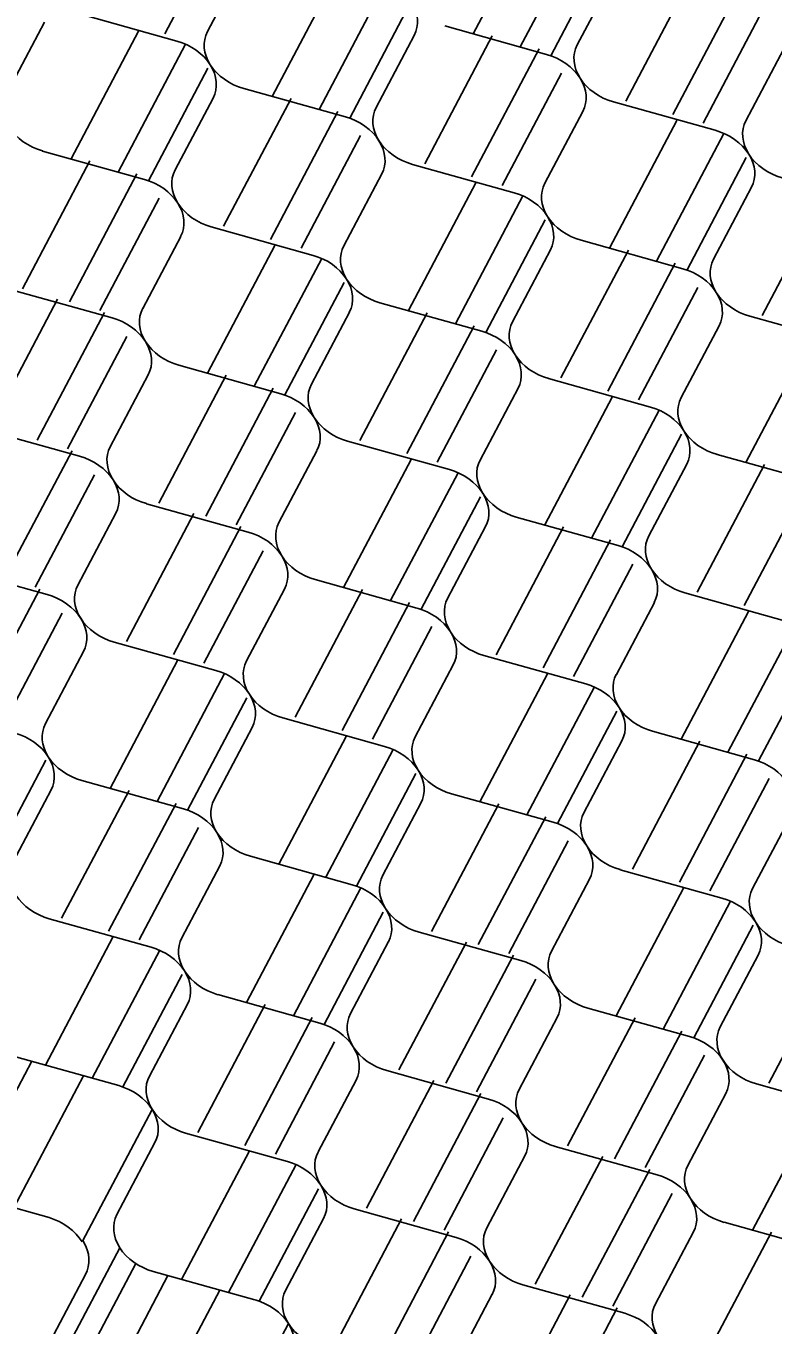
# Model space of a CAD drawing. Extents: x 638850 to 644908, y 297188 to 298900.
# Drawn here: x 639857.91 to 639882.4, y 297820.67 to 297863.25 of the extents above; entities that cross this region are included whole.
import ezdxf

# ---------------------------------------------------------------- set-up
doc = ezdxf.new("R2010")
doc.units = 0
doc.layers.add('2', color=7, linetype='Continuous')

msp = doc.modelspace()

# ---------------------------------------------------------------- linework, layer by layer
at = {"layer": '2'}
for p, q in [((639874.784, 297867.18), (639872.574, 297862.99)), ((639864.402, 297866.681), (639862.457, 297862.995)), ((639876.324, 297866.753), (639874.112, 297862.56)), ((639877.059, 297865.961), (639875.114, 297862.275)), ((639865.103, 297865.425), (639863.856, 297863.068)), ((639868.19, 297865.131), (639865.98, 297860.941)), ((639875.983, 297862.628), (639877.227, 297864.986)), ((639879.784, 297864.972), (639877.573, 297860.782)), ((639869.73, 297864.704), (639867.518, 297860.511)), ((639881.324, 297864.545), (639879.112, 297860.352)), ((639862.852, 297862.756), (639859.513, 297863.689)), ((639870.465, 297863.912), (639868.52, 297860.226)), ((639882.059, 297863.753), (639880.114, 297860.067)), ((639858.509, 297863.376), (639857.265, 297861.018)), ((639871.639, 297863.249), (639874.979, 297862.316)), ((639861.596, 297863.082), (639859.386, 297858.892)), ((639869.389, 297860.579), (639870.635, 297862.936)), ((639873.19, 297862.923), (639870.98, 297858.733)), ((639863.136, 297862.655), (639860.925, 297858.462)), ((639874.73, 297862.496), (639872.518, 297858.303)), ((639882.76, 297862.497), (639881.513, 297860.14)), ((639863.871, 297861.863), (639861.926, 297858.177)), ((639875.465, 297861.704), (639873.52, 297858.018)), ((639865.045, 297861.199), (639868.385, 297860.267)), ((639862.795, 297858.53), (639864.041, 297860.887)), ((639866.596, 297860.874), (639864.386, 297856.684)), ((639880.509, 297859.828), (639877.17, 297860.76)), ((639868.136, 297860.446), (639865.924, 297856.254)), ((639876.166, 297860.448), (639874.919, 297858.091)), ((639879.251, 297860.155), (639877.041, 297855.965)), ((639868.871, 297859.655), (639866.926, 297855.969)), ((639880.791, 297859.727), (639878.579, 297855.535)), ((639858.452, 297859.15), (639861.791, 297858.218)), ((639860.002, 297858.825), (639857.792, 297854.635)), ((639873.915, 297857.779), (639870.576, 297858.711)), ((639881.526, 297858.936), (639879.581, 297855.25)), ((639861.542, 297858.397), (639859.331, 297854.205)), ((639869.572, 297858.399), (639868.326, 297856.042)), ((639872.659, 297858.108), (639870.448, 297853.918)), ((639874.199, 297857.68), (639871.987, 297853.488)), ((639880.45, 297855.603), (639881.696, 297857.96)), ((639884.252, 297857.949), (639882.042, 297853.759)), ((639862.277, 297857.606), (639860.332, 297853.92)), ((639874.933, 297856.889), (639872.988, 297853.203)), ((639867.321, 297855.73), (639863.982, 297856.662)), ((639862.978, 297856.35), (639861.732, 297853.993)), ((639866.065, 297856.058), (639863.854, 297851.869)), ((639876.108, 297856.225), (639879.446, 297855.291)), ((639867.605, 297855.631), (639865.393, 297851.439)), ((639873.857, 297853.556), (639875.103, 297855.913)), ((639877.658, 297855.899), (639875.448, 297851.71)), ((639879.198, 297855.472), (639876.987, 297851.28)), ((639868.339, 297854.84), (639866.395, 297851.154)), ((639858.94, 297854.289), (639856.73, 297850.1)), ((639860.728, 297853.681), (639857.389, 297854.615)), ((639879.933, 297854.681), (639877.988, 297850.995)), ((639860.48, 297853.862), (639858.268, 297849.67)), ((639867.263, 297851.507), (639868.51, 297853.864)), ((639871.065, 297853.85), (639868.854, 297849.661)), ((639869.514, 297854.176), (639872.853, 297853.244)), ((639872.605, 297853.423), (639870.393, 297849.231)), ((639880.634, 297853.425), (639879.388, 297851.068)), ((639884.977, 297852.805), (639881.638, 297853.737)), ((639861.215, 297853.071), (639859.27, 297849.385)), ((639883.72, 297853.131), (639881.509, 297848.942)), ((639873.339, 297852.632), (639871.394, 297848.946)), ((639860.669, 297849.458), (639861.916, 297851.815)), ((639864.471, 297851.801), (639862.26, 297847.612)), ((639862.92, 297852.127), (639866.259, 297851.195)), ((639866.011, 297851.374), (639863.799, 297847.182)), ((639874.04, 297851.376), (639872.794, 297849.019)), ((639878.384, 297850.756), (639875.044, 297851.688)), ((639877.126, 297851.082), (639874.915, 297846.893)), ((639866.745, 297850.583), (639864.801, 297846.897)), ((639878.666, 297850.655), (639876.454, 297846.463)), ((639856.326, 297850.078), (639859.665, 297849.146)), ((639871.79, 297848.707), (639868.45, 297849.639)), ((639879.4, 297849.864), (639877.456, 297846.178)), ((639859.417, 297849.325), (639857.205, 297845.133)), ((639867.446, 297849.327), (639866.2, 297846.97)), ((639880.575, 297849.2), (639883.914, 297848.268)), ((639870.532, 297849.033), (639868.321, 297844.844)), ((639878.324, 297846.531), (639879.571, 297848.888)), ((639882.126, 297848.876), (639879.916, 297844.687)), ((639860.151, 297848.534), (639858.207, 297844.848)), ((639872.072, 297848.606), (639869.86, 297844.414)), ((639883.666, 297848.449), (639881.455, 297844.257)), ((639865.196, 297846.658), (639861.857, 297847.59)), ((639872.807, 297847.815), (639870.862, 297844.129)), ((639860.852, 297847.278), (639859.606, 297844.921)), ((639863.41, 297847.265), (639861.2, 297843.075)), ((639873.981, 297847.151), (639877.32, 297846.219)), ((639864.95, 297846.838), (639862.739, 297842.646)), ((639871.731, 297844.482), (639872.977, 297846.839)), ((639875.534, 297846.829), (639873.323, 297842.64)), ((639877.074, 297846.402), (639874.862, 297842.21)), ((639865.685, 297846.046), (639863.74, 297842.36)), ((639858.602, 297844.609), (639855.263, 297845.541)), ((639877.808, 297845.611), (639875.863, 297841.925)), ((639867.388, 297845.104), (639870.726, 297844.17)), ((639858.357, 297844.789), (639856.145, 297840.597)), ((639865.14, 297842.434), (639866.384, 297844.792)), ((639868.941, 297844.777), (639866.73, 297840.588)), ((639882.854, 297843.732), (639879.515, 297844.664)), ((639870.481, 297844.35), (639868.269, 297840.158)), ((639878.51, 297844.352), (639877.264, 297841.995)), ((639881.597, 297844.06), (639879.386, 297839.871)), ((639859.091, 297843.997), (639857.146, 297840.311)), ((639883.137, 297843.633), (639880.925, 297839.441)), ((639871.215, 297843.559), (639869.271, 297839.873)), ((639860.794, 297843.055), (639864.134, 297842.123)), ((639883.871, 297842.842), (639881.927, 297839.156)), ((639858.546, 297840.385), (639859.79, 297842.743)), ((639862.877, 297842.448), (639860.667, 297838.259)), ((639876.26, 297841.683), (639872.921, 297842.615)), ((639864.418, 297842.021), (639862.206, 297837.829)), ((639871.916, 297842.303), (639870.67, 297839.946)), ((639875.003, 297842.011), (639872.792, 297837.821)), ((639876.543, 297841.584), (639874.331, 297837.392)), ((639865.152, 297841.23), (639863.207, 297837.544)), ((639877.278, 297840.793), (639875.333, 297837.107)), ((639865.323, 297840.254), (639864.076, 297837.897)), ((639869.666, 297839.634), (639866.327, 297840.566)), ((639868.409, 297839.962), (639866.198, 297835.772)), ((639876.202, 297837.46), (639877.448, 297839.817)), ((639880.003, 297839.803), (639877.792, 297835.613)), ((639878.452, 297840.129), (639881.791, 297839.197)), ((639869.949, 297839.535), (639867.737, 297835.343)), ((639881.543, 297839.376), (639879.331, 297835.184)), ((639858.559, 297839.182), (639856.615, 297835.496)), ((639863.072, 297837.584), (639859.733, 297838.517)), ((639870.684, 297838.743), (639868.739, 297835.057)), ((639882.277, 297838.584), (639880.333, 297834.898)), ((639858.729, 297838.205), (639857.483, 297835.848)), ((639861.284, 297838.193), (639859.074, 297834.003)), ((639871.858, 297838.08), (639875.197, 297837.148)), ((639862.825, 297837.766), (639860.613, 297833.574)), ((639869.608, 297835.411), (639870.854, 297837.768)), ((639873.409, 297837.754), (639871.198, 297833.564)), ((639874.949, 297837.327), (639872.737, 297833.135)), ((639882.978, 297837.329), (639881.732, 297834.972)), ((639863.559, 297836.974), (639861.614, 297833.288)), ((639875.684, 297836.535), (639873.739, 297832.849)), ((639865.264, 297836.031), (639868.603, 297835.099)), ((639863.014, 297833.362), (639864.26, 297835.719)), ((639880.728, 297834.66), (639877.389, 297835.592)), ((639867.348, 297835.424), (639865.137, 297831.234)), ((639876.384, 297835.28), (639875.138, 297832.923)), ((639868.888, 297834.997), (639866.676, 297830.805)), ((639879.471, 297834.988), (639877.261, 297830.798)), ((639881.011, 297834.561), (639878.799, 297830.369)), ((639858.67, 297833.982), (639862.01, 297833.05)), ((639869.622, 297834.205), (639867.678, 297830.519)), ((639874.134, 297832.611), (639870.796, 297833.545)), ((639881.746, 297833.769), (639879.801, 297830.083)), ((639860.753, 297833.378), (639858.542, 297829.188)), ((639869.792, 297833.233), (639868.545, 297830.876)), ((639872.347, 297833.219), (639870.136, 297829.029)), ((639862.293, 297832.951), (639860.081, 297828.759)), ((639873.887, 297832.792), (639871.675, 297828.6)), ((639880.67, 297830.437), (639881.916, 297832.794)), ((639884.471, 297832.78), (639882.26, 297828.59)), ((639863.028, 297832.159), (639861.083, 297828.473)), ((639874.621, 297832), (639872.677, 297828.314)), ((639867.541, 297830.563), (639864.202, 297831.496)), ((639863.198, 297831.184), (639861.952, 297828.827)), ((639865.753, 297831.17), (639863.542, 297826.98)), ((639876.326, 297831.057), (639879.666, 297830.124)), ((639867.293, 297830.743), (639865.081, 297826.551)), ((639874.076, 297828.388), (639875.322, 297830.745)), ((639877.877, 297830.731), (639875.667, 297826.541)), ((639879.417, 297830.304), (639877.205, 297826.112)), ((639868.027, 297829.951), (639866.083, 297826.265)), ((639858.093, 297829.311), (639855.811, 297824.985)), ((639860.947, 297828.514), (639857.608, 297829.447)), ((639880.152, 297829.512), (639878.207, 297825.826)), ((639859.793, 297828.835), (639857.512, 297824.51)), ((639869.733, 297829.008), (639873.072, 297828.075)), ((639867.482, 297826.339), (639868.728, 297828.696)), ((639871.283, 297828.682), (639869.073, 297824.492)), ((639885.196, 297827.636), (639881.857, 297828.569)), ((639872.823, 297828.255), (639870.611, 297824.063)), ((639880.853, 297828.257), (639879.607, 297825.9)), ((639883.938, 297827.963), (639881.728, 297823.773)), ((639862.042, 297827.736), (639859.761, 297823.411)), ((639873.558, 297827.463), (639871.613, 297823.777)), ((639860.888, 297824.29), (639862.134, 297826.647)), ((639863.139, 297826.959), (639866.478, 297826.026)), ((639865.22, 297826.353), (639863.01, 297822.163)), ((639874.259, 297826.208), (639873.013, 297823.851)), ((639876.817, 297826.195), (639874.606, 297822.005)), ((639878.602, 297825.587), (639875.263, 297826.52)), ((639866.76, 297825.926), (639864.548, 297821.733)), ((639878.357, 297825.768), (639876.145, 297821.575)), ((639858.665, 297824.188), (639855.326, 297825.121)), ((639867.495, 297825.134), (639865.55, 297821.448)), ((639879.092, 297824.976), (639877.147, 297821.29)), ((639872.008, 297823.538), (639868.669, 297824.471)), ((639867.665, 297824.159), (639866.419, 297821.801)), ((639870.223, 297824.146), (639868.012, 297819.956)), ((639880.795, 297824.034), (639884.133, 297823.099)), ((639871.763, 297823.719), (639869.551, 297819.526)), ((639878.546, 297821.363), (639879.79, 297823.722)), ((639882.347, 297823.707), (639880.137, 297819.517)), ((639860.98, 297823.201), (639858.698, 297818.874)), ((639872.498, 297822.927), (639870.553, 297819.241)), ((639861.505, 297822.68), (639859.277, 297818.457)), ((639865.415, 297821.489), (639862.076, 297822.424)), ((639858.607, 297819.965), (639859.853, 297822.322)), ((639862.562, 297822.288), (639860.279, 297817.962)), ((639874.201, 297821.985), (639877.54, 297821.052)), ((639864.262, 297821.812), (639861.98, 297817.487)), ((639871.952, 297819.314), (639873.197, 297821.673)), ((639875.754, 297821.658), (639873.543, 297817.468)), ((639877.294, 297821.231), (639875.082, 297817.038)), ((639866.511, 297820.712), (639864.229, 297816.388))]:
    msp.add_line(p, q, dxfattribs=at)
for centre, major_axis, start_param, end_param in [((639869.19, 297863.606), (-1.492, 0.562), 3.045062, 3.936083), ((639865.301, 297862.397), (-1.492, 0.562), 6.186654, 7.077676), ((639862.596, 297861.557), (-1.492, 0.562), 3.936083, 4.827105), ((639877.426, 297861.959), (-1.492, 0.562), 6.186654, 7.077676), ((639862.596, 297861.557), (-1.492, 0.562), 3.045062, 3.936083), ((639865.301, 297862.397), (-1.492, 0.562), 0.794491, 1.685512), ((639874.721, 297861.118), (-1.492, 0.562), 3.936083, 4.827105), ((639877.426, 297861.959), (-1.492, 0.562), 0.794491, 1.685512), ((639874.721, 297861.118), (-1.492, 0.562), 3.045062, 3.936083), ((639868.128, 297859.069), (-1.492, 0.562), 3.936083, 4.827105), ((639870.832, 297859.91), (-1.492, 0.562), 6.186654, 7.077676), ((639858.707, 297860.349), (-1.492, 0.562), 0.794491, 1.685512), ((639880.252, 297858.631), (-1.492, 0.562), 3.936083, 4.827105), ((639882.957, 297859.471), (-1.492, 0.562), 6.186654, 7.077676), ((639870.832, 297859.91), (-1.492, 0.562), 0.794491, 1.685512), ((639868.128, 297859.069), (-1.492, 0.562), 3.045062, 3.936083), ((639880.252, 297858.631), (-1.492, 0.562), 3.045062, 3.936083), ((639882.957, 297859.471), (-1.492, 0.562), 0.794491, 1.685512), ((639864.238, 297857.861), (-1.492, 0.562), 6.186654, 7.077676), ((639861.534, 297857.021), (-1.492, 0.562), 3.936083, 4.827105), ((639873.659, 297856.582), (-1.492, 0.562), 3.936083, 4.827105), ((639876.363, 297857.422), (-1.492, 0.562), 6.186654, 7.077676), ((639861.534, 297857.021), (-1.492, 0.562), 3.045062, 3.936083), ((639864.238, 297857.861), (-1.492, 0.562), 0.794491, 1.685512), ((639873.659, 297856.582), (-1.492, 0.562), 3.045062, 3.936083), ((639876.363, 297857.422), (-1.492, 0.562), 0.794491, 1.685512), ((639869.77, 297855.373), (-1.492, 0.562), 6.186654, 7.077676), ((639867.065, 297854.533), (-1.492, 0.562), 3.936083, 4.827105), ((639881.894, 297854.934), (-1.492, 0.562), 6.186654, 7.077676), ((639879.19, 297854.094), (-1.492, 0.562), 3.936083, 4.827105), ((639867.065, 297854.533), (-1.492, 0.562), 3.045062, 3.936083), ((639869.77, 297855.373), (-1.492, 0.562), 0.794491, 1.685512), ((639881.894, 297854.934), (-1.492, 0.562), 0.794491, 1.685512), ((639879.19, 297854.094), (-1.492, 0.562), 3.045062, 3.936083), ((639863.176, 297853.325), (-1.492, 0.562), 6.186654, 7.077676), ((639860.472, 297852.484), (-1.492, 0.562), 3.936083, 4.827105), ((639875.301, 297852.886), (-1.492, 0.562), 6.186654, 7.077676), ((639872.596, 297852.045), (-1.492, 0.562), 3.936083, 4.827105), ((639860.472, 297852.484), (-1.492, 0.562), 3.045062, 3.936083), ((639863.176, 297853.325), (-1.492, 0.562), 0.794491, 1.685512), ((639875.301, 297852.886), (-1.492, 0.562), 0.794491, 1.685512), ((639872.596, 297852.045), (-1.492, 0.562), 3.045062, 3.936083), ((639868.707, 297850.837), (-1.492, 0.562), 6.186654, 7.077676), ((639866.003, 297849.997), (-1.492, 0.562), 3.936083, 4.827105), ((639880.832, 297850.398), (-1.492, 0.562), 6.186654, 7.077676), ((639878.128, 297849.558), (-1.492, 0.562), 3.936083, 4.827105), ((639866.003, 297849.997), (-1.492, 0.562), 3.045062, 3.936083), ((639868.707, 297850.837), (-1.492, 0.562), 0.794491, 1.685512), ((639878.128, 297849.558), (-1.492, 0.562), 3.045062, 3.936083), ((639880.832, 297850.398), (-1.492, 0.562), 0.794491, 1.685512), ((639862.113, 297848.788), (-1.492, 0.562), 6.186654, 7.077676), ((639859.409, 297847.948), (-1.492, 0.562), 3.936083, 4.827105), ((639874.238, 297848.349), (-1.492, 0.562), 6.186654, 7.077676), ((639862.113, 297848.788), (-1.492, 0.562), 0.794491, 1.685512), ((639859.409, 297847.948), (-1.492, 0.562), 3.045062, 3.936083), ((639871.534, 297847.509), (-1.492, 0.562), 3.936083, 4.827105), ((639871.534, 297847.509), (-1.492, 0.562), 3.045062, 3.936083), ((639874.238, 297848.349), (-1.492, 0.562), 0.794491, 1.685512), ((639864.94, 297845.46), (-1.492, 0.562), 3.936083, 4.827105), ((639867.645, 297846.3), (-1.492, 0.562), 6.186654, 7.077676), ((639877.065, 297845.021), (-1.492, 0.562), 3.936083, 4.827105), ((639879.769, 297845.862), (-1.492, 0.562), 6.186654, 7.077676), ((639864.94, 297845.46), (-1.492, 0.562), 3.045062, 3.936083), ((639867.645, 297846.3), (-1.492, 0.562), 0.794491, 1.685512), ((639879.769, 297845.862), (-1.492, 0.562), 0.794491, 1.685512), ((639877.065, 297845.021), (-1.492, 0.562), 3.045062, 3.936083), ((639861.051, 297844.252), (-1.492, 0.562), 6.186654, 7.077676), ((639858.347, 297843.411), (-1.492, 0.562), 3.936083, 4.827105), ((639873.176, 297843.813), (-1.492, 0.562), 6.186654, 7.077676), ((639870.472, 297842.972), (-1.492, 0.562), 3.936083, 4.827105), ((639858.347, 297843.411), (-1.492, 0.562), 3.045062, 3.936083), ((639861.051, 297844.252), (-1.492, 0.562), 0.794491, 1.685512), ((639870.472, 297842.972), (-1.492, 0.562), 3.045062, 3.936083), ((639873.176, 297843.813), (-1.492, 0.562), 0.794491, 1.685512), ((639866.582, 297841.764), (-1.492, 0.562), 6.186654, 7.077676), ((639863.878, 297840.924), (-1.492, 0.562), 3.936083, 4.827105), ((639878.707, 297841.325), (-1.492, 0.562), 6.186654, 7.077676), ((639876.003, 297840.485), (-1.492, 0.562), 3.936083, 4.827105), ((639866.582, 297841.764), (-1.492, 0.562), 0.794491, 1.685512), ((639863.878, 297840.924), (-1.492, 0.562), 3.045062, 3.936083), ((639876.003, 297840.487), (-1.492, 0.562), 3.045062, 3.936083), ((639878.707, 297841.327), (-1.492, 0.562), 0.794491, 1.685512), ((639859.989, 297839.715), (-1.492, 0.562), 6.186654, 7.077676), ((639857.284, 297838.875), (-1.492, 0.562), 3.936083, 4.827105), ((639872.113, 297839.276), (-1.492, 0.562), 6.186654, 7.077676), ((639869.409, 297838.436), (-1.492, 0.562), 3.936083, 4.827105), ((639859.989, 297839.715), (-1.492, 0.562), 0.794491, 1.685512), ((639857.284, 297838.875), (-1.492, 0.562), 3.045062, 3.936083), ((639881.534, 297837.999), (-1.492, 0.562), 3.936083, 4.827105), ((639869.409, 297838.438), (-1.492, 0.562), 3.045062, 3.936083), ((639872.114, 297839.278), (-1.492, 0.562), 0.794491, 1.685512), ((639865.52, 297837.228), (-1.492, 0.562), 6.186654, 7.077676), ((639862.815, 297836.387), (-1.492, 0.562), 3.936083, 4.827105), ((639877.645, 297836.791), (-1.492, 0.562), 6.186654, 7.077676), ((639862.816, 297836.389), (-1.492, 0.562), 3.045062, 3.936083), ((639865.52, 297837.23), (-1.492, 0.562), 0.794491, 1.685512), ((639874.941, 297835.95), (-1.492, 0.562), 3.936083, 4.827105), ((639874.941, 297835.95), (-1.492, 0.562), 3.045062, 3.936083), ((639877.645, 297836.791), (-1.492, 0.562), 0.794491, 1.685512), ((639868.347, 297833.902), (-1.492, 0.562), 3.936083, 4.827105), ((639871.051, 297834.742), (-1.492, 0.562), 6.186654, 7.077676), ((639858.926, 297835.181), (-1.492, 0.562), 0.794491, 1.685512), ((639883.176, 297834.303), (-1.492, 0.562), 6.186654, 7.077676), ((639871.051, 297834.742), (-1.492, 0.562), 0.794491, 1.685512), ((639868.347, 297833.902), (-1.492, 0.562), 3.045062, 3.936083), ((639880.472, 297833.463), (-1.492, 0.562), 3.936083, 4.827105), ((639880.472, 297833.463), (-1.492, 0.562), 3.045062, 3.936083), ((639883.176, 297834.303), (-1.492, 0.562), 0.794491, 1.685512), ((639861.753, 297831.853), (-1.492, 0.562), 3.936083, 4.827105), ((639864.458, 297832.693), (-1.492, 0.562), 6.186654, 7.077676), ((639873.878, 297831.414), (-1.492, 0.562), 3.936083, 4.827105), ((639876.582, 297832.254), (-1.492, 0.562), 6.186654, 7.077676), ((639861.753, 297831.853), (-1.492, 0.562), 3.045062, 3.936083), ((639864.458, 297832.693), (-1.492, 0.562), 0.794491, 1.685512), ((639873.878, 297831.414), (-1.492, 0.562), 3.045062, 3.936083), ((639876.582, 297832.254), (-1.492, 0.562), 0.794491, 1.685512), ((639869.989, 297830.205), (-1.492, 0.562), 6.186654, 7.077676), ((639867.284, 297829.365), (-1.492, 0.562), 3.936083, 4.827105), ((639882.114, 297829.767), (-1.492, 0.562), 6.186654, 7.077676), ((639879.409, 297828.926), (-1.492, 0.562), 3.936083, 4.827105), ((639867.284, 297829.365), (-1.492, 0.562), 3.045062, 3.936083), ((639869.989, 297830.205), (-1.492, 0.562), 0.794491, 1.685512), ((639879.409, 297828.926), (-1.492, 0.562), 3.045062, 3.936083), ((639882.114, 297829.767), (-1.492, 0.562), 0.794491, 1.685512), ((639863.395, 297828.157), (-1.492, 0.562), 6.186654, 7.077676), ((639860.691, 297827.316), (-1.492, 0.562), 3.936083, 4.827105), ((639875.52, 297827.718), (-1.492, 0.562), 6.186654, 7.077676), ((639872.816, 297826.877), (-1.492, 0.562), 3.936083, 4.827105), ((639860.691, 297827.316), (-1.492, 0.562), 3.045062, 3.936083), ((639863.395, 297828.157), (-1.492, 0.562), 0.794491, 1.685512), ((639875.52, 297827.718), (-1.492, 0.562), 0.794491, 1.685512), ((639872.816, 297826.877), (-1.492, 0.562), 3.045062, 3.936083), ((639868.926, 297825.669), (-1.492, 0.562), 6.186654, 7.077676), ((639866.222, 297824.829), (-1.492, 0.562), 3.936083, 4.827105), ((639881.051, 297825.23), (-1.492, 0.562), 6.186654, 7.077676), ((639878.347, 297824.39), (-1.492, 0.562), 3.936083, 4.827105), ((639868.926, 297825.669), (-1.492, 0.562), 0.794491, 1.685512), ((639866.222, 297824.829), (-1.492, 0.562), 3.045062, 3.936083), ((639878.347, 297824.39), (-1.492, 0.562), 3.045062, 3.936083), ((639881.051, 297825.23), (-1.492, 0.562), 0.794491, 1.685512), ((639858.385, 297822.996), (-1.481, 0.592), 3.936083, 4.827105), ((639862.333, 297823.62), (-1.492, 0.562), 6.186654, 7.077676), ((639874.458, 297823.181), (-1.492, 0.562), 6.186654, 7.077676), ((639858.423, 297823.021), (-1.481, 0.592), 3.045062, 3.936083), ((639862.333, 297823.62), (-1.492, 0.562), 0.794491, 1.685512), ((639871.753, 297822.341), (-1.492, 0.562), 3.936083, 4.827105), ((639871.753, 297822.341), (-1.492, 0.562), 3.045062, 3.936083), ((639874.458, 297823.181), (-1.492, 0.562), 0.794491, 1.685512), ((639865.16, 297820.292), (-1.492, 0.562), 3.936083, 4.827105), ((639867.864, 297821.133), (-1.492, 0.562), 6.186654, 7.077676), ((639877.284, 297819.853), (-1.492, 0.562), 3.936083, 4.827105), ((639879.989, 297820.694), (-1.492, 0.562), 6.186654, 7.077676), ((639865.16, 297820.292), (-1.492, 0.562), 3.045062, 3.936083), ((639867.864, 297821.133), (-1.492, 0.562), 0.794491, 1.685512)]:
    msp.add_ellipse(centre, major_axis=major_axis, ratio=0.764477, start_param=start_param, end_param=end_param, dxfattribs=at)

doc.saveas('drawing.dxf')
